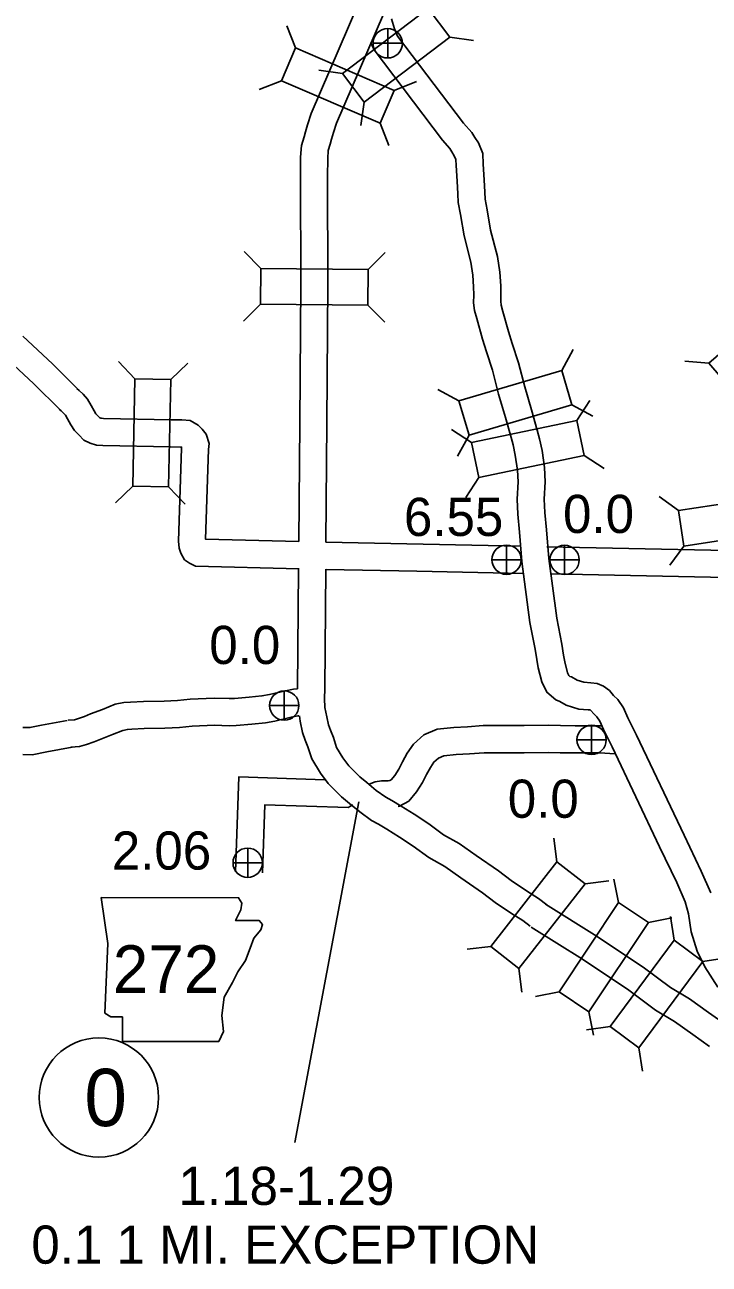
# Model space of a CAD drawing. Extents: x -939622 to -934245, y 1383184 to 1385301.
# Drawn here: x -936308.69 to -936285.98, y 1384295.06 to 1384336.2 of the extents above; entities that cross this region are included whole.
import ezdxf

# ---------------------------------------------------------------- set-up
doc = ezdxf.new("R2010")
doc.units = 0
for name, color, linetype in [('Level 10', 7, 'Continuous'), ('Level 15', 7, 'Continuous'), ('Level 20', 7, 'Continuous'), ('Level 21', 7, 'Continuous'), ('Level 25', 7, 'Continuous'), ('Level 26', 7, 'Continuous'), ('Level 27', 7, 'Continuous')]:
    doc.layers.add(name, color=color, linetype=linetype)

msp = doc.modelspace()

# ---------------------------------------------------------------- linework, layer by layer
at = {"layer": 'Level 10'}
for p, q in [((-936295.465, 1384318.963), (-936292.239, 1384318.892)), ((-936295.681, 1384318.067), (-936292.145, 1384317.99))]:
    msp.add_line(p, q, dxfattribs=at)
for points in [[(-936308.758, 1384325.86), (-936307.774, 1384324.942), (-936306.871, 1384324.045)], [(-936309.372, 1384325.201), (-936308.398, 1384324.293), (-936307.506, 1384323.407)], [(-936299.592, 1384319.044), (-936302.69, 1384319.122), (-936302.59, 1384322.099), (-936302.576, 1384322.301), (-936302.674, 1384322.614), (-936302.808, 1384322.775), (-936302.933, 1384322.914), (-936303.205, 1384323.066), (-936303.484, 1384323.085), (-936303.833, 1384323.092), (-936306.084, 1384323.137), (-936306.149, 1384323.138), (-936306.172, 1384323.146), (-936306.196, 1384323.158), (-936306.263, 1384323.224), (-936306.329, 1384323.292), (-936306.388, 1384323.385), (-936306.489, 1384323.565), (-936306.608, 1384323.774), (-936306.759, 1384323.94), (-936306.888, 1384324.061), (-936306.962, 1384324.125)], [(-936299.589, 1384318.144), (-936303.029, 1384318.23), (-936303.221, 1384318.325), (-936303.395, 1384318.44), (-936303.511, 1384318.661), (-936303.568, 1384318.831), (-936303.593, 1384319.056), (-936303.489, 1384322.143), (-936303.486, 1384322.182), (-936303.487, 1384322.183), (-936303.523, 1384322.185), (-936303.851, 1384322.192), (-936306.1, 1384322.237), (-936306.311, 1384322.241), (-936306.522, 1384322.315), (-936306.726, 1384322.416), (-936306.901, 1384322.589), (-936307.039, 1384322.73), (-936307.162, 1384322.924), (-936307.272, 1384323.122), (-936307.341, 1384323.243), (-936307.401, 1384323.309), (-936307.489, 1384323.391), (-936307.547, 1384323.441)], [(-936298.698, 1384319.025), (-936295.465, 1384318.963)], [(-936291.366, 1384318.873), (-936285.379, 1384318.747)], [(-936298.694, 1384318.124), (-936295.681, 1384318.067)], [(-936291.248, 1384317.971), (-936285.4, 1384317.848)], [(-936299.637, 1384314.162), (-936299.778, 1384314.146), (-936300.04, 1384314.091), (-936300.572, 1384313.967), (-936300.821, 1384313.922), (-936301.241, 1384313.88), (-936301.732, 1384313.839), (-936301.91, 1384313.833), (-936302.402, 1384313.848), (-936303.202, 1384313.819), (-936303.628, 1384313.769), (-936304.068, 1384313.752), (-936304.754, 1384313.736), (-936305.185, 1384313.719), (-936305.401, 1384313.703), (-936305.695, 1384313.646), (-936306.115, 1384313.476), (-936306.512, 1384313.322), (-936306.705, 1384313.238), (-936306.906, 1384313.171), (-936307.042, 1384313.133), (-936307.246, 1384313.115)], [(-936299.591, 1384313.261), (-936299.633, 1384313.256), (-936299.845, 1384313.212), (-936300.39, 1384313.085), (-936300.697, 1384313.03), (-936301.158, 1384312.984), (-936301.679, 1384312.941), (-936301.908, 1384312.933), (-936302.399, 1384312.948), (-936303.133, 1384312.921), (-936303.558, 1384312.871), (-936304.04, 1384312.852), (-936304.726, 1384312.837), (-936305.134, 1384312.82), (-936305.283, 1384312.809), (-936305.438, 1384312.779), (-936305.783, 1384312.64), (-936306.17, 1384312.489), (-936306.383, 1384312.396), (-936306.643, 1384312.311), (-936306.878, 1384312.245), (-936307.164, 1384312.218)], [(-936307.289, 1384313.109), (-936308.131, 1384312.95), (-936308.521, 1384312.87), (-936308.753, 1384312.878)], [(-936297.276, 1384310.98), (-936297.265, 1384310.988), (-936297.064, 1384311.075), (-936296.854, 1384311.104), (-936296.636, 1384311.1), (-936296.571, 1384311.114), (-936296.529, 1384311.137), (-936296.415, 1384311.275), (-936296.278, 1384311.489), (-936296.159, 1384311.734), (-936295.996, 1384312.021), (-936295.795, 1384312.325), (-936295.445, 1384312.625), (-936295.007, 1384312.814), (-936294.448, 1384312.869), (-936293.998, 1384312.899), (-936293.474, 1384312.935), (-936292.827, 1384312.936), (-936292.119, 1384312.937), (-936291.305, 1384312.947), (-936290.911, 1384312.937), (-936290.422, 1384312.934), (-936290.03, 1384312.933), (-936289.568, 1384312.932), (-936289.537, 1384312.93)], [(-936307.122, 1384312.224), (-936307.957, 1384312.067), (-936308.444, 1384311.967), (-936308.758, 1384311.977)], [(-936296.297, 1384310.253), (-936296.252, 1384310.263), (-936295.947, 1384310.429), (-936295.687, 1384310.743), (-936295.491, 1384311.048), (-936295.362, 1384311.315), (-936295.228, 1384311.551), (-936295.114, 1384311.723), (-936294.963, 1384311.853), (-936294.779, 1384311.932), (-936294.374, 1384311.972), (-936293.937, 1384312.001), (-936293.443, 1384312.035), (-936292.826, 1384312.036), (-936292.113, 1384312.037), (-936291.31, 1384312.047), (-936290.925, 1384312.037), (-936290.426, 1384312.034), (-936290.032, 1384312.033), (-936289.602, 1384312.032), (-936289.108, 1384311.996)], [(-936298.734, 1384311.14), (-936301.589, 1384311.236), (-936301.7, 1384308.078)], [(-936297.805, 1384310.31), (-936297.964, 1384310.214), (-936300.721, 1384310.307), (-936300.801, 1384308.046)]]:
    msp.add_lwpolyline(points, dxfattribs=at)
at = {"layer": 'Level 15'}
for points in [[(-936297.45, 1384337.564), (-936297.641, 1384336.852), (-936299.192, 1384333.253), (-936299.311, 1384332.883), (-936299.375, 1384332.646), (-936299.421, 1384332.483), (-936299.507, 1384332.194), (-936299.537, 1384331.802), (-936299.545, 1384331.174), (-936299.529, 1384327.596), (-936299.566, 1384322.981), (-936299.598, 1384319.044)], [(-936296.58, 1384337.33), (-936296.788, 1384336.556), (-936298.349, 1384332.937), (-936298.448, 1384332.628), (-936298.507, 1384332.408), (-936298.556, 1384332.234), (-936298.617, 1384332.03), (-936298.637, 1384331.761), (-936298.645, 1384331.17), (-936298.629, 1384327.595), (-936298.666, 1384322.973), (-936298.698, 1384319.031)], [(-936296.518, 1384336.401), (-936296.426, 1384336.065), (-936296.321, 1384335.829), (-936294.126, 1384332.934), (-936293.854, 1384332.624), (-936293.755, 1384332.46), (-936293.638, 1384332.279), (-936293.486, 1384331.926), (-936293.477, 1384331.57), (-936293.447, 1384331.06), (-936293.424, 1384330.641), (-936293.409, 1384330.408), (-936293.346, 1384330.059), (-936293.231, 1384329.379), (-936293.004, 1384328.505), (-936292.922, 1384327.994), (-936292.894, 1384327.533), (-936292.892, 1384327.233), (-936292.894, 1384327.028), (-936292.876, 1384326.891), (-936292.82, 1384326.685), (-936292.64, 1384326.016), (-936292.512, 1384325.616), (-936292.307, 1384324.985), (-936292.097, 1384324.184), (-936291.869, 1384323.414), (-936291.681, 1384322.742), (-936291.607, 1384322.461), (-936291.525, 1384322.069), (-936291.445, 1384321.502), (-936291.416, 1384321.026), (-936291.449, 1384320.45), (-936291.433, 1384320.009), (-936291.38, 1384319.44), (-936291.303, 1384318.479), (-936291.038, 1384316.503), (-936290.869, 1384315.635), (-936290.813, 1384315.279), (-936290.77, 1384315.05), (-936290.681, 1384314.694), (-936290.638, 1384314.605), (-936290.6, 1384314.572), (-936290.55, 1384314.553), (-936290.361, 1384314.445), (-936290.139, 1384314.377), (-936289.909, 1384314.361), (-936289.697, 1384314.339), (-936289.482, 1384314.244), (-936289.289, 1384314.106), (-936289.15, 1384313.94), (-936289.009, 1384313.803), (-936288.824, 1384313.525), (-936288.672, 1384313.199), (-936288.388, 1384312.619), (-936286.811, 1384309.296), (-936286.239, 1384308.104), (-936285.922, 1384307.387)], [(-936297.193, 1384335.575), (-936297.101, 1384335.368), (-936294.824, 1384332.366), (-936294.583, 1384332.09), (-936294.519, 1384331.984), (-936294.436, 1384331.855), (-936294.381, 1384331.729), (-936294.376, 1384331.532), (-936294.346, 1384331.009), (-936294.323, 1384330.588), (-936294.304, 1384330.298), (-936294.232, 1384329.903), (-936294.112, 1384329.191), (-936293.886, 1384328.32), (-936293.818, 1384327.895), (-936293.794, 1384327.503), (-936293.792, 1384327.233), (-936293.794, 1384326.975), (-936293.761, 1384326.716), (-936293.689, 1384326.449), (-936293.503, 1384325.762), (-936293.369, 1384325.341), (-936293.171, 1384324.732), (-936292.964, 1384323.942), (-936292.734, 1384323.165), (-936292.55, 1384322.506), (-936292.483, 1384322.254), (-936292.412, 1384321.914), (-936292.341, 1384321.412), (-936292.318, 1384321.024), (-936292.35, 1384320.459), (-936292.331, 1384319.951), (-936292.276, 1384319.362), (-936292.198, 1384318.383), (-936291.926, 1384316.357), (-936291.756, 1384315.479), (-936291.7, 1384315.127), (-936291.65, 1384314.858), (-936291.531, 1384314.387), (-936291.368, 1384314.044), (-936291.069, 1384313.79), (-936290.939, 1384313.739), (-936290.719, 1384313.614), (-936290.305, 1384313.487), (-936289.989, 1384313.464), (-936289.931, 1384313.458), (-936289.93, 1384313.458), (-936289.906, 1384313.441), (-936289.81, 1384313.326), (-936289.705, 1384313.224), (-936289.611, 1384313.083), (-936289.484, 1384312.81), (-936289.199, 1384312.228), (-936287.623, 1384308.908), (-936287.056, 1384307.727), (-936286.772, 1384307.085), (-936286.665, 1384306.692)], [(-936297.184, 1384335.556), (-936297.101, 1384335.368), (-936294.824, 1384332.366), (-936294.583, 1384332.09), (-936294.519, 1384331.984), (-936294.436, 1384331.855), (-936294.381, 1384331.729), (-936294.376, 1384331.532), (-936294.346, 1384331.009), (-936294.323, 1384330.588), (-936294.304, 1384330.298), (-936294.232, 1384329.903), (-936294.112, 1384329.191), (-936293.886, 1384328.32), (-936293.818, 1384327.895), (-936293.794, 1384327.503), (-936293.792, 1384327.233), (-936293.794, 1384326.975), (-936293.761, 1384326.716), (-936293.689, 1384326.449), (-936293.503, 1384325.762), (-936293.369, 1384325.341), (-936293.171, 1384324.732), (-936292.964, 1384323.942), (-936292.734, 1384323.165), (-936292.55, 1384322.506), (-936292.483, 1384322.254), (-936292.412, 1384321.914), (-936292.341, 1384321.412), (-936292.318, 1384321.024), (-936292.35, 1384320.459), (-936292.331, 1384319.951), (-936292.276, 1384319.362), (-936292.198, 1384318.383), (-936291.926, 1384316.357), (-936291.756, 1384315.479), (-936291.7, 1384315.127), (-936291.65, 1384314.858), (-936291.531, 1384314.387), (-936291.368, 1384314.044), (-936291.069, 1384313.79), (-936290.939, 1384313.739), (-936290.719, 1384313.614), (-936290.305, 1384313.487), (-936289.989, 1384313.464), (-936289.931, 1384313.458), (-936289.93, 1384313.458), (-936289.906, 1384313.441), (-936289.81, 1384313.326), (-936289.705, 1384313.224), (-936289.611, 1384313.083), (-936289.484, 1384312.81), (-936289.199, 1384312.228), (-936287.623, 1384308.908), (-936287.056, 1384307.727), (-936286.772, 1384307.085), (-936286.665, 1384306.692)], [(-936299.605, 1384318.134), (-936299.637, 1384314.162)], [(-936298.705, 1384318.134), (-936298.737, 1384314.154)], [(-936298.737, 1384314.154), (-936298.744, 1384313.833), (-936298.728, 1384313.536), (-936298.664, 1384313.228)], [(-936299.579, 1384313.263), (-936299.553, 1384313.088), (-936299.479, 1384312.708), (-936299.382, 1384312.458), (-936299.296, 1384312.237), (-936299.168, 1384311.833), (-936298.878, 1384311.358), (-936298.617, 1384311.011), (-936298.18, 1384310.572), (-936297.91, 1384310.352), (-936297.576, 1384310.076), (-936297.182, 1384309.788), (-936296.947, 1384309.668), (-936296.674, 1384309.498), (-936296.253, 1384309.237), (-936295.802, 1384308.937), (-936295.281, 1384308.555), (-936294.752, 1384308.255), (-936294.222, 1384307.888), (-936293.497, 1384307.385), (-936293.076, 1384307.06), (-936292.535, 1384306.7), (-936292.159, 1384306.462), (-936291.921, 1384306.276)], [(-936298.664, 1384313.228), (-936298.611, 1384312.959), (-936298.543, 1384312.784), (-936298.447, 1384312.537), (-936298.343, 1384312.21), (-936298.132, 1384311.865), (-936297.935, 1384311.602), (-936297.575, 1384311.24), (-936297.34, 1384311.048), (-936297.024, 1384310.787), (-936296.708, 1384310.557), (-936296.504, 1384310.452), (-936296.2, 1384310.263), (-936295.767, 1384309.995), (-936295.286, 1384309.675), (-936294.791, 1384309.312), (-936294.273, 1384309.018), (-936293.709, 1384308.628), (-936292.966, 1384308.112), (-936292.551, 1384307.792), (-936292.045, 1384307.455), (-936291.64, 1384307.199), (-936291.366, 1384306.985)], [(-936291.404, 1384307.011), (-936289.696, 1384305.935), (-936288.125, 1384304.886), (-936287.256, 1384304.243), (-936286.634, 1384303.864), (-936286.003, 1384303.415), (-936285.452, 1384303.029)], [(-936286.123, 1384304.933), (-936286.375, 1384305.445), (-936286.57, 1384306.088), (-936286.665, 1384306.692)], [(-936291.883, 1384306.25), (-936290.186, 1384305.18), (-936288.643, 1384304.15), (-936287.759, 1384303.495), (-936287.129, 1384303.112), (-936286.522, 1384302.68), (-936285.964, 1384302.289)], [(-936286.123, 1384304.933), (-936285.693, 1384304.256)]]:
    msp.add_lwpolyline(points, dxfattribs=at)
at = {"layer": 'Level 20'}
for p, q in [((-936299.703, 1384335.434), (-936299.995, 1384336.17)), ((-936294.586, 1384335.791), (-936293.801, 1384335.683)), ((-936298.143, 1384334.584), (-936298.928, 1384334.692)), ((-936300.173, 1384334.343), (-936300.909, 1384334.051)), ((-936296.43, 1384334.023), (-936295.694, 1384334.316)), ((-936297.426, 1384333.637), (-936297.533, 1384332.853)), ((-936296.9, 1384332.932), (-936296.608, 1384332.196)), ((-936300.857, 1384328.111), (-936301.412, 1384328.675)), ((-936297.293, 1384328.082), (-936296.728, 1384328.637)), ((-936300.866, 1384326.923), (-936301.431, 1384326.367)), ((-936297.302, 1384326.894), (-936296.747, 1384326.329)), ((-936290.868, 1384324.725), (-936290.49, 1384325.421)), ((-936305.036, 1384324.448), (-936305.584, 1384325.019)), ((-936303.848, 1384324.425), (-936303.277, 1384324.973)), ((-936285.994, 1384324.972), (-936286.784, 1384325.031)), ((-936294.286, 1384323.713), (-936294.982, 1384324.091)), ((-936290.531, 1384323.586), (-936289.835, 1384323.208)), ((-936290.374, 1384323.069), (-936289.941, 1384323.733)), ((-936293.862, 1384322.336), (-936294.525, 1384322.769)), ((-936293.948, 1384322.574), (-936294.326, 1384321.878)), ((-936290.129, 1384321.907), (-936289.466, 1384321.474)), ((-936293.617, 1384321.174), (-936294.05, 1384320.51)), ((-936305.107, 1384320.885), (-936305.678, 1384320.336)), ((-936303.919, 1384320.861), (-936303.37, 1384320.29)), ((-936286.997, 1384320.074), (-936287.634, 1384320.544)), ((-936286.819, 1384318.899), (-936287.288, 1384318.262)), ((-936291.033, 1384308.415), (-936291.129, 1384309.201)), ((-936290.097, 1384307.684), (-936289.311, 1384307.78)), ((-936288.982, 1384307.06), (-936289.137, 1384307.837)), ((-936287.994, 1384306.4), (-936287.217, 1384306.555)), ((-936287.142, 1384305.816), (-936287.259, 1384306.599)), ((-936293.227, 1384305.606), (-936294.013, 1384305.51)), ((-936286.187, 1384305.109), (-936285.404, 1384305.226)), ((-936292.291, 1384304.875), (-936292.194, 1384304.089)), ((-936290.961, 1384304.096), (-936291.738, 1384303.941)), ((-936289.973, 1384303.436), (-936289.819, 1384302.659)), ((-936289.262, 1384302.951), (-936290.045, 1384302.834)), ((-936288.307, 1384302.244), (-936288.19, 1384301.461))]:
    msp.add_line(p, q, dxfattribs=at)
for points in [[(-936295.304, 1384336.738), (-936298.143, 1384334.584), (-936297.426, 1384333.637), (-936294.586, 1384335.791)], [(-936296.43, 1384334.023), (-936299.703, 1384335.434), (-936300.173, 1384334.343), (-936296.9, 1384332.932)], [(-936300.866, 1384326.923), (-936297.302, 1384326.894), (-936297.293, 1384328.082), (-936300.857, 1384328.111)], [(-936282.768, 1384323.047), (-936285.094, 1384325.748), (-936285.994, 1384324.972), (-936283.668, 1384322.272)], [(-936305.036, 1384324.448), (-936305.107, 1384320.885), (-936303.919, 1384320.861), (-936303.848, 1384324.425)], [(-936290.868, 1384324.725), (-936294.286, 1384323.713), (-936293.948, 1384322.574), (-936290.531, 1384323.586)], [(-936290.374, 1384323.069), (-936293.862, 1384322.336), (-936293.617, 1384321.174), (-936290.129, 1384321.907)], [(-936283.473, 1384320.608), (-936286.997, 1384320.074), (-936286.819, 1384318.899), (-936283.295, 1384319.434)], [(-936291.033, 1384308.415), (-936293.227, 1384305.606), (-936292.291, 1384304.875), (-936290.097, 1384307.684)], [(-936289.973, 1384303.436), (-936287.994, 1384306.4), (-936288.982, 1384307.06), (-936290.961, 1384304.096)], [(-936287.142, 1384305.816), (-936289.262, 1384302.951), (-936288.307, 1384302.244), (-936286.187, 1384305.109)]]:
    msp.add_lwpolyline(points, close=True, dxfattribs=at)
at = {"layer": 'Level 21'}
msp.add_lwpolyline([(-936306.16, 1384307.225), (-936305.932, 1384305.702), (-936306.033, 1384303.393), (-936305.83, 1384303.266), (-936305.45, 1384303.266), (-936305.45, 1384302.454), (-936302.252, 1384302.454), (-936302.1, 1384302.784), (-936302.151, 1384303.317), (-936302.075, 1384303.926), (-936301.796, 1384304.408), (-936301.618, 1384304.763), (-936301.364, 1384305.144), (-936301.212, 1384305.55), (-936301.085, 1384305.88), (-936300.857, 1384306.159), (-936300.806, 1384306.336), (-936300.907, 1384306.463), (-936301.694, 1384306.463), (-936301.516, 1384306.819), (-936301.491, 1384307.047), (-936301.596, 1384307.222)], close=True, dxfattribs=at)
at = {"layer": 'Level 25'}
msp.add_line((-936297.607, 1384310.401), (-936299.726, 1384299.101), dxfattribs=at)
at = {"layer": 'Level 26'}
for p, q in [((-936296.647, 1384335.1), (-936296.647, 1384336.075)), ((-936297.135, 1384335.587), (-936296.16, 1384335.587)), ((-936292.702, 1384317.956), (-936292.702, 1384318.931)), ((-936290.776, 1384317.95), (-936290.776, 1384318.925)), ((-936293.19, 1384318.444), (-936292.215, 1384318.444)), ((-936291.263, 1384318.438), (-936290.288, 1384318.438)), ((-936300.081, 1384313.116), (-936300.081, 1384314.091)), ((-936300.568, 1384313.603), (-936299.593, 1384313.603)), ((-936289.88, 1384311.975), (-936289.88, 1384312.95)), ((-936290.368, 1384312.463), (-936289.393, 1384312.463)), ((-936301.293, 1384307.897), (-936301.293, 1384308.872)), ((-936301.781, 1384308.385), (-936300.806, 1384308.385))]:
    msp.add_line(p, q, dxfattribs=at)
for centre in [(-936296.647, 1384335.587), (-936292.702, 1384318.444), (-936290.776, 1384318.438), (-936300.081, 1384313.603), (-936289.88, 1384312.463), (-936301.293, 1384308.385)]:
    msp.add_circle(centre, 0.487, dxfattribs=at)
at = {"layer": 'Level 27'}
msp.add_circle((-936306.23, 1384300.592), 1.98, dxfattribs=at)

# ---------------------------------------------------------------- texts
at = {"layer": 'Level 21'}
msp.add_text('272', height=1.584, dxfattribs=at).set_placement((-936305.769, 1384304.06))
at = {"layer": 'Level 25'}
for s, p in [('6.55', (-936296.108, 1384319.232)), ('0.0', (-936290.827, 1384319.331)), ('0.0', (-936302.568, 1384314.982)), ('0.0', (-936292.661, 1384309.876)), ('2.06', (-936305.802, 1384308.156)), ('1.18-1.29', (-936303.587, 1384297.024)), ('0.1 1 MI. EXCEPTION', (-936308.473, 1384295.074))]:
    msp.add_text(s, height=1.2672, dxfattribs=at).set_placement(p)
at = {"layer": 'Level 27'}
msp.add_text('0', height=1.901, dxfattribs=at).set_placement((-936306.714, 1384299.641))

doc.saveas('drawing.dxf')
